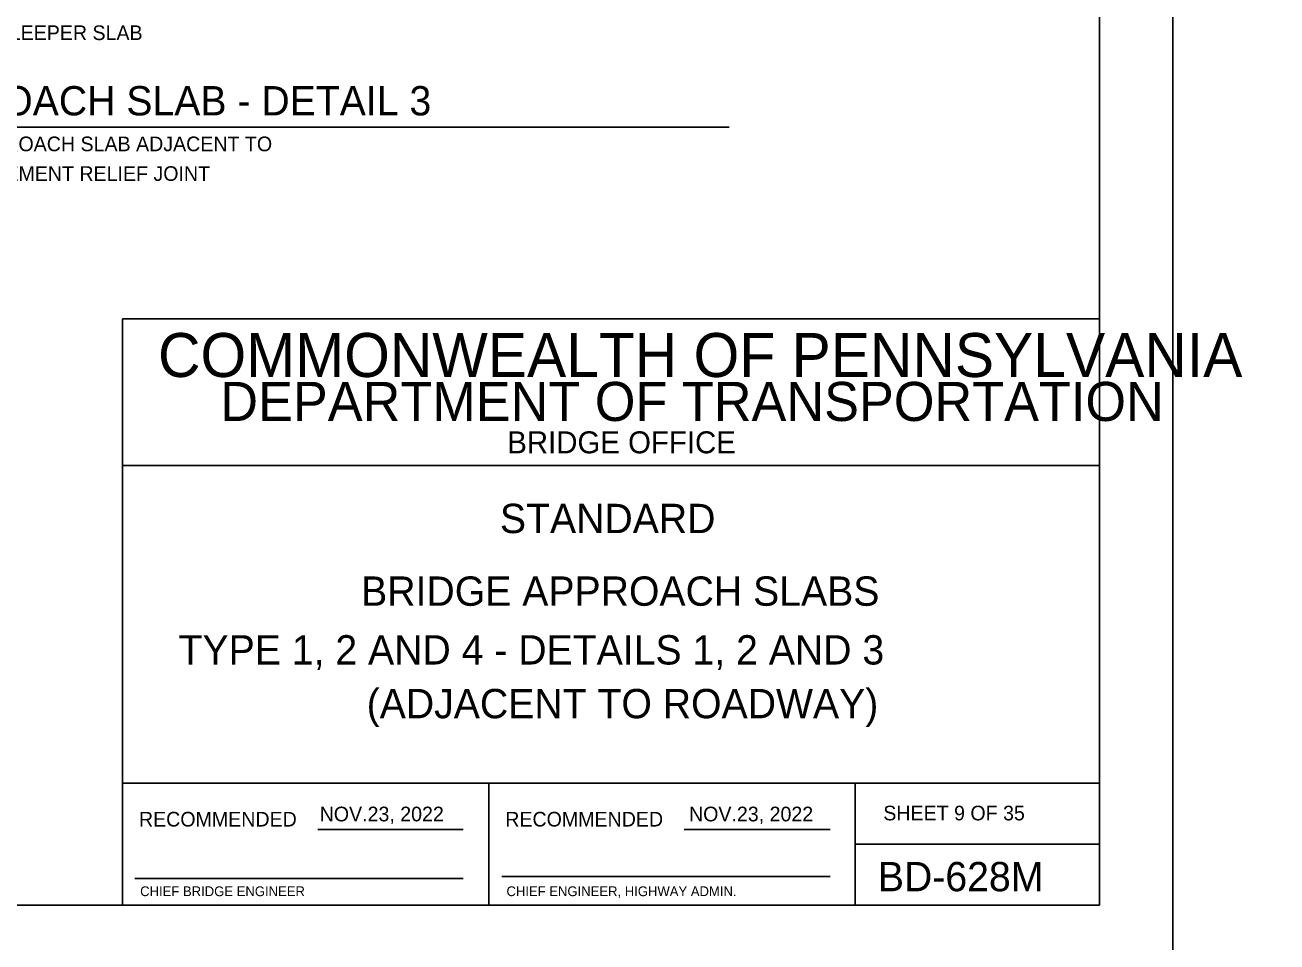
# Model space of a CAD drawing. Extents: x 636530 to 644067, y 294168 to 299122.
# Drawn here: x 639612.8 to 639869.1, y 297146 to 297333.6 of the extents above; entities that cross this region are included whole.
import ezdxf

# ---------------------------------------------------------------- set-up
doc = ezdxf.new("R2010")
doc.units = 0
for name, color, linetype in [('1', 7, 'Continuous'), ('DATES', 7, 'Continuous'), ('PLT-BNDY', 7, 'Continuous'), ('SIGNATORY TITLES', 7, 'Continuous')]:
    doc.layers.add(name, color=color, linetype=linetype)

msp = doc.modelspace()

# ---------------------------------------------------------------- linework, layer by layer
at = {"layer": '1'}
for p, q in [((639832.78, 297153.48), (639832.78, 297717.48)), ((639506.57, 297312.73), (639756.94, 297312.73)), ((639832.78, 297273.48), (639632.78, 297273.48)), ((639632.78, 297273.48), (639632.78, 297153.48)), ((639832.78, 297153.48), (639832.78, 297273.48)), ((639832.78, 297243.48), (639632.78, 297243.48)), ((639832.78, 297178.48), (639632.78, 297178.48)), ((639707.79, 297153.47), (639707.79, 297178.48)), ((639782.78, 297178.48), (639782.78, 297153.48)), ((639672.75, 297168.98), (639702.51, 297168.98)), ((639747.75, 297168.98), (639777.65, 297168.98)), ((639782.78, 297165.98), (639832.78, 297165.98)), ((639635.28, 297158.98), (639702.51, 297158.98)), ((639710.41, 297159.35), (639777.65, 297159.35)), ((639046.78, 297153.48), (639832.78, 297153.48)), ((639632.78, 297153.48), (639832.78, 297153.48))]:
    msp.add_line(p, q, dxfattribs=at)
at = {"layer": 'PLT-BNDY'}
for points in [[(639006.78, 297732.48), (639847.78, 297732.48), (639847.78, 297138.48), (639006.78, 297138.48)], [(639847.78, 297732.48), (640688.78, 297732.48), (640688.78, 297138.48), (639847.78, 297138.48)]]:
    msp.add_lwpolyline(points, close=True, dxfattribs=at)

# ---------------------------------------------------------------- texts
at = {"layer": '1'}
for s, height, p in [('SLEEPER SLAB', 3, (639606.99, 297330.56)), ('TYPE 1 AND TYPE 4 APPROACH SLAB - DETAIL 3', 6, (639507.36, 297315.14)), ('END OF APPROACH SLAB ADJACENT TO', 3, (639584.26, 297307.81)), ('PAVEMENT RELIEF JOINT', 3, (639600.75, 297301.74)), ('COMMONWEALTH OF PENNSYLVANIA', 9, (639640.03, 297261.6)), ('DEPARTMENT OF TRANSPORTATION', 8.0002, (639652.78, 297252.6)), ('BRIDGE OFFICE', 4.5, (639711.53, 297245.98)), ('STANDARD', 6, (639710.03, 297229.65)), ('BRIDGE APPROACH SLABS', 6.0001, (639681.61, 297214.78)), ('TYPE 1, 2 AND 4 - DETAILS 1, 2 AND 3', 6.0001, (639644.23, 297202.76)), ('(ADJACENT TO ROADWAY)', 6.0001, (639682.75, 297191.76)), ('RECOMMENDED', 3.0002, (639636.12, 297169.6)), ('RECOMMENDED', 3.0002, (639711.12, 297169.6)), ('SHEET 9 OF 35', 3, (639788.52, 297170.86)), ('BD-628M', 6, (639787.41, 297156.35))]:
    msp.add_text(s, height=height, dxfattribs=at).set_placement(p)
at = {"layer": 'DATES'}
for p in [(639673.12, 297170.66), (639748.74, 297170.66)]:
    msp.add_text('NOV.23, 2022', height=3, dxfattribs=at).set_placement(p)
at = {"layer": 'SIGNATORY TITLES'}
for s, p in [('CHIEF BRIDGE ENGINEER', (639636.37, 297155.35)), ('CHIEF ENGINEER, HIGHWAY ADMIN.', (639711.37, 297155.35))]:
    msp.add_text(s, height=2, dxfattribs=at).set_placement(p)

doc.saveas('drawing.dxf')
